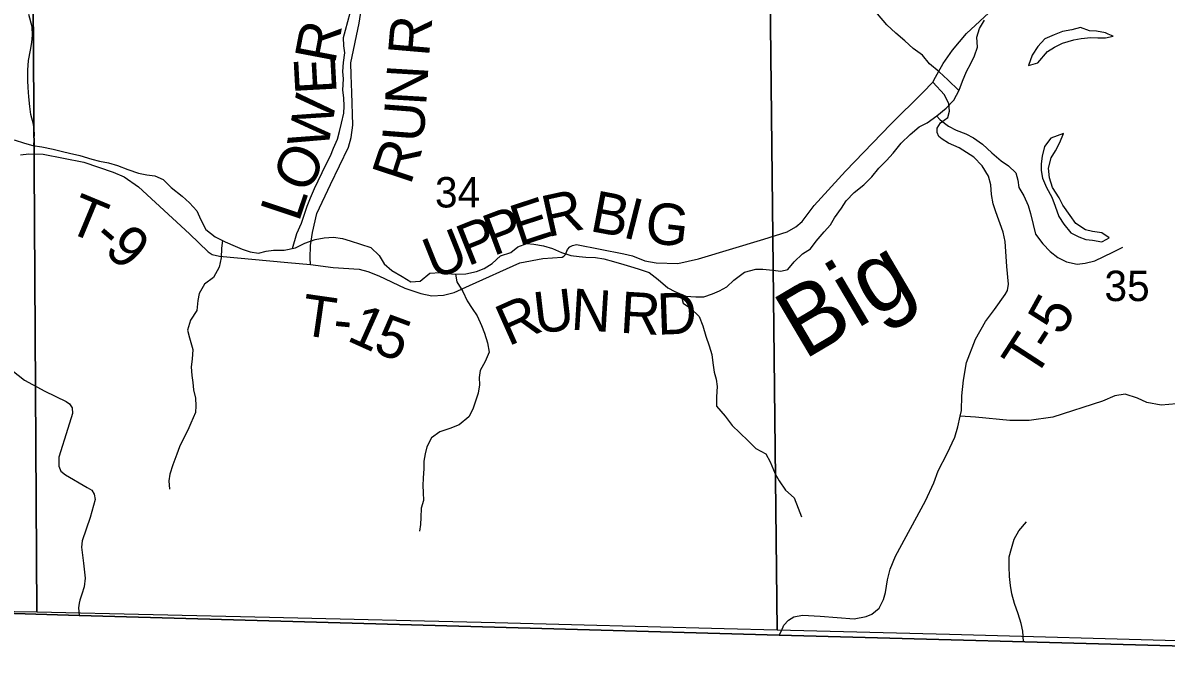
# Model space of a CAD drawing. Extents: x 2043100 to 2470832, y 443715 to 810583.
# Drawn here: x 2241808 to 2250111, y 578319 to 583005 of the extents above; entities that cross this region are included whole.
import ezdxf

# ---------------------------------------------------------------- set-up
doc = ezdxf.new("R2010")
doc.units = 0
for name, color, linetype in [('GM_X_Adjacent_County', 7, 'Continuous'), ('GM_X_County', 7, 'Continuous'), ('GM_X_County_Road', 7, 'Continuous'), ('GM_X_Minor_Lake', 7, 'Continuous'), ('GM_X_Minor_River', 7, 'Continuous'), ('GM_X_Minor_River_Text', 7, 'Continuous'), ('GM_X_Section', 7, 'Continuous'), ('GM_X_Section_Text', 7, 'Continuous'), ('GM_X_Township', 7, 'Continuous'), ('GM_X_Township_Road', 7, 'Continuous'), ('GM_X_Township_Road_Text', 7, 'Continuous')]:
    doc.layers.add(name, color=color, linetype=linetype)

msp = doc.modelspace()

# ---------------------------------------------------------------- linework, layer by layer
at = {"layer": 'GM_X_Adjacent_County'}
msp.add_lwpolyline([(2216579.5, 579557.9), (2223507.5, 579310.4), (2225427.7, 579241.8), (2226568.4, 579203.4), (2228315.1, 579144.7), (2231348.6, 579042.7), (2232125.7, 579016.6), (2234047.9, 578951.9), (2239312.3, 578790.5), (2242217.7, 578701.5), (2247300.8, 578559.2), (2250333.8, 578477), (2253742.5, 578404.8), (2256042.8, 578356.1), (2257797.2, 578318.9), (2257785.1, 579400.1), (2257700.8, 586916.3), (2257667, 589930.8), (2257605.5, 595412.8), (2257611.2, 601163.6)], dxfattribs=at)
at = {"layer": 'GM_X_County'}
msp.add_lwpolyline([(2257611.2, 601163.6), (2257605.5, 595412.8), (2257667, 589930.8), (2257700.8, 586916.3), (2257785.1, 579400.1), (2257797.2, 578318.9), (2256042.8, 578356.1), (2253742.5, 578404.8), (2250333.8, 578477), (2247300.8, 578559.2), (2242217.7, 578701.5), (2239312.3, 578790.5), (2234047.9, 578951.9), (2232125.7, 579016.6), (2231348.6, 579042.7), (2228315.1, 579144.7), (2226568.4, 579203.4), (2225427.7, 579241.8), (2225441.5, 581717.3), (2225483.5, 589244.8), (2225499.1, 592053.4), (2225505.3, 593158.4), (2225533.1, 595536.5), (2225566.1, 598355.5)], dxfattribs=at)
at = {"layer": 'GM_X_County_Road'}
msp.add_lwpolyline([(2241680.7, 580520), (2241820.6, 580409.7), (2241966.5, 580329.5), (2242122.4, 580255.3), (2242146.4, 580239.2), (2242166.4, 580209.2), (2242168.3, 580167.1), (2242134.2, 580059), (2242070, 579850.9), (2242067.9, 579810.8), (2242067.9, 579784.8), (2242083.9, 579748.8), (2242117.8, 579722.7), (2242275.7, 579630.4), (2242307.7, 579610.4), (2242325.7, 579582.3), (2242331.7, 579542.3), (2242297.5, 579412.2), (2242239.3, 579244.1), (2242233.3, 579198), (2242247.1, 579081.9), (2242261, 578971.7), (2242253, 578909.7), (2242236.9, 578855.6), (2242220.8, 578811.6), (2242216.8, 578791.6), (2242210.8, 578757.5), (2242217.7, 578701.5)], dxfattribs=at)
at = {"layer": 'GM_X_Minor_Lake'}
for points in [[(2249690.6, 582922.9), (2249670.7, 582931.7), (2249604.6, 582945.5), (2249554.6, 582947.4), (2249488.6, 582971.2), (2249426.6, 582953), (2249358.6, 582942.8), (2249298.7, 582916.6), (2249228.8, 582888.4), (2249179, 582832.2), (2249137.1, 582770), (2249111.3, 582695.9)], [(2249111.3, 582695.9), (2249179.3, 582714.1), (2249249.1, 582796.4), (2249301, 582828.5), (2249356.9, 582856.7), (2249440.8, 582881), (2249492.8, 582891.2), (2249564.8, 582897.4), (2249614.8, 582895.5), (2249670.8, 582895.7), (2249724.8, 582907.8), (2249690.6, 582922.9)], [(2249364.8, 582202.4), (2249272.9, 582168.2), (2249227.1, 582108), (2249211.3, 582035.9), (2249203.4, 581981.9), (2249203.6, 581931.8), (2249211.7, 581877.8), (2249241.9, 581807.9), (2249280.1, 581738), (2249304.3, 581674), (2249332.5, 581598.1), (2249366.7, 581542.2), (2249418.9, 581480.3), (2249477, 581450.4), (2249527, 581432.6), (2249577, 581426.7), (2249643.1, 581414.9), (2249680.4, 581434.4)], [(2249680.4, 581434.4), (2249697, 581443.1), (2249642.9, 581480.9), (2249576.9, 581488.8), (2249524.8, 581502.6), (2249454.7, 581548.4), (2249414.5, 581606.3), (2249360.3, 581680.2), (2249334.1, 581734.1), (2249285.9, 581810), (2249263.7, 581880), (2249255.5, 581950), (2249275.3, 582024.1), (2249307.2, 582074.2), (2249339, 582136.3), (2249364.8, 582202.4)]]:
    msp.add_lwpolyline(points, dxfattribs=at)
at = {"layer": 'GM_X_Minor_River'}
for points in [[(2241887.8, 582113), (2241892.5, 582200.1), (2241884.3, 582268.2), (2241866.1, 582340.1), (2241857.9, 582398.1), (2241851.7, 582468.2), (2241845.5, 582536.2), (2241843.3, 582586.2), (2241843.1, 582660.2), (2241848.9, 582730.3), (2241862.7, 582806.3), (2241872.5, 582862.4), (2241878.4, 582916.4), (2241874.2, 582976.5), (2241852, 583064.4)], [(2243136.5, 581503.5), (2243204.7, 581451.7), (2243276.8, 581413.9), (2243348.9, 581382.1), (2243400.9, 581362.2), (2243459, 581342.4), (2243519, 581332.6), (2243575, 581346.8), (2243629, 581352.9), (2243705, 581353.2), (2243786.9, 581371.4), (2243854.8, 581405.6), (2243930.8, 581431.9), (2243996.7, 581444.1), (2244064.7, 581448.3), (2244128.8, 581438.5), (2244184.8, 581420.6), (2244260.9, 581396.8), (2244335, 581373), (2244395.1, 581315.2), (2244431.3, 581255.3), (2244487.4, 581205.4), (2244561.6, 581161.6), (2244625.7, 581123.8), (2244693.7, 581130), (2244763.5, 581188.2), (2244839.5, 581192.5), (2244889.5, 581184.6), (2244949.5, 581178.8), (2245025.5, 581183), (2245101.5, 581199.2), (2245157.4, 581221.4), (2245215.3, 581257.6), (2245277.2, 581311.8), (2245351.1, 581336.1), (2245403, 581378.2), (2245466.9, 581402.4), (2245518.9, 581398.6), (2245589, 581384.8), (2245655, 581365), (2245719.1, 581337.2), (2245787.2, 581315.3), (2245847.2, 581307.5), (2245897.2, 581303.7), (2245967.2, 581299.9), (2246027.3, 581290.1), (2246097.3, 581272.2), (2246171.4, 581250.5), (2246221.4, 581234.6), (2246275.5, 581218.8), (2246355.6, 581191), (2246421.7, 581141.2), (2246491.9, 581081.3), (2246542, 581053.5), (2246622.1, 581019.7), (2246694.1, 581015.9), (2246754.1, 581016.1), (2246816, 581036.3), (2246868, 581058.5), (2246919.9, 581086.6), (2246971.8, 581136.8), (2247049.6, 581193.1), (2247131.5, 581215.3), (2247181.5, 581215.5), (2247253.6, 581207.7), (2247311.6, 581201.8), (2247363.5, 581214), (2247409.4, 581268.2), (2247469.2, 581328.4), (2247529.1, 581362.6), (2247569, 581418.7), (2247626.8, 581486.9), (2247672.6, 581537.1), (2247702.5, 581589.2), (2247752.3, 581659.4), (2247788.1, 581711.5), (2247844, 581771.7), (2247915.8, 581827.9), (2247973.6, 581886.2), (2248023.5, 581948.3), (2248079.3, 582004.5), (2248127.2, 582058.7), (2248186.9, 582130.9), (2248252.8, 582195.1), (2248316.6, 582249.3), (2248374.5, 582277.5), (2248444.4, 582329.8), (2248512.2, 582384), (2248568.1, 582442.2), (2248607.8, 582516.3), (2248631.7, 582580.4), (2248661.5, 582652.6), (2248693.3, 582708.7), (2248719.1, 582764.8), (2248741, 582828.9), (2248734.7, 582900.9), (2248754.6, 582963), (2248792.4, 583025.1)], [(2243767.2, 581367), (2243798.6, 581475.5), (2243832.4, 581549.6), (2243848.3, 581601.7), (2243872.1, 581673.8), (2243895.9, 581733.9), (2243925.7, 581802), (2243951.5, 581858.1), (2244011.2, 581978.4), (2244043, 582038.5), (2244064.9, 582094.6), (2244092.7, 582160.7), (2244108.5, 582214.8), (2244122.3, 582276.8), (2244138.1, 582348.9), (2244142, 582398.9), (2244137.8, 582461), (2244131.7, 582517), (2244135.4, 582597), (2244131.3, 582651), (2244137.1, 582717.1), (2244144.9, 582787.1), (2244138.7, 582837.2), (2244136.6, 582897.2), (2244150.4, 582951.2), (2244186, 583077.4)], [(2248606.3, 582513.4), (2248525.6, 582590.1), (2248463.5, 582650), (2248393.3, 582707.8), (2248341.1, 582769.7), (2248273, 582817.5), (2248212.8, 582873.3), (2248148.6, 582929.2), (2248082.5, 582991), (2248014.2, 583070.8)], [(2248442.5, 582328.3), (2248470.5, 582299.8), (2248530.6, 582254), (2248584.7, 582226.1), (2248654.8, 582198.3), (2248710.9, 582170.5), (2248777, 582122.7), (2248845.2, 582060.8), (2248913.3, 582003), (2248965.4, 581967.1), (2249019.6, 581915.3), (2249033.7, 581863.3), (2249041.9, 581809.3), (2249076.1, 581747.4), (2249108.3, 581679.4), (2249124.5, 581619.5), (2249144.7, 581539.5), (2249160.9, 581469.5), (2249215.1, 581399.6), (2249269.3, 581343.8), (2249323.4, 581301.9), (2249387.5, 581270.1), (2249463.5, 581252.3), (2249523.5, 581258.5), (2249593.5, 581276.7), (2249659.4, 581306.9), (2249723.3, 581339.1), (2249797.2, 581375.3)], [(2241744.6, 582155.7), (2241820.7, 582129.9), (2241880.7, 582114.1), (2241944.7, 582104.3), (2242028.8, 582088.5), (2242094.8, 582070.7), (2242146.9, 582058.8), (2242220.9, 582041), (2242309, 582015.3), (2242365, 582001.5), (2242429.1, 581987.7), (2242495.1, 581969.8), (2242571.2, 581940), (2242647.3, 581912.3), (2242707.4, 581900.4), (2242765.4, 581894.6), (2242827.5, 581866.8), (2242885.6, 581808.9), (2242963.8, 581745.1), (2243018, 581697.3), (2243072.1, 581639.4), (2243100.3, 581573.4), (2243136.5, 581503.5)], [(2243257.2, 581424.2), (2243250.9, 581367.8), (2243249.1, 581297.8), (2243233.3, 581231.7), (2243191.5, 581155.5), (2243127.7, 581107.3), (2243087.9, 581039.2), (2243078, 580989.1), (2243070.2, 580917), (2243024.4, 580844.9), (2243004.6, 580772.8), (2243016.8, 580716.8), (2243041, 580632.8), (2243037.2, 580562.8), (2243029.4, 580506.7), (2243035.6, 580442.7), (2243041.7, 580392.7), (2243047.9, 580338.7), (2243062, 580278.7), (2243064.2, 580224.7), (2243062.3, 580174.7), (2243028.6, 580098.5), (2243004.7, 580046.4), (2242976.9, 579992.3), (2242945, 579926.2), (2242925.2, 579872.1), (2242897.4, 579796), (2242875.6, 579727.9), (2242867.8, 579677.8), (2242871.9, 579617.8)], [(2244949.5, 581178.8), (2244959.7, 581124.8), (2245003.9, 581052.9), (2245034.1, 580986.9), (2245070.3, 580931), (2245106.4, 580877.1), (2245138.6, 580807.2), (2245160.8, 580751.2), (2245183, 580681.2), (2245193.2, 580613.2), (2245165.4, 580545.1), (2245129.6, 580481), (2245121.7, 580428.9), (2245123.9, 580376.9), (2245114, 580314.9), (2245092.2, 580250.8), (2245076.4, 580198.7), (2245046.5, 580142.6), (2244976.7, 580086.3), (2244908.8, 580058.1), (2244834.8, 580033.9), (2244775, 579991.7), (2244741.1, 579925.5), (2244729.3, 579875.5), (2244719.4, 579821.4), (2244719.6, 579767.4), (2244715.8, 579699.4), (2244711.9, 579645.3), (2244714.1, 579595.3), (2244716.3, 579535.3), (2244700.4, 579481.2), (2244698.6, 579413.2), (2244694.7, 579363.1), (2244688.9, 579313.1)], [(2246585.7, 581035), (2246604.2, 580969.6), (2246656.3, 580931.8), (2246718.5, 580871.9), (2246746.7, 580804), (2246766.9, 580730), (2246791.1, 580660), (2246811.3, 580596.1), (2246817.5, 580536), (2246827.7, 580468), (2246843.8, 580416.1), (2246850, 580364.1), (2246846.2, 580290), (2246846.4, 580220), (2246908.6, 580148.1), (2246958.8, 580080.2), (2247015, 580028.4), (2247075.1, 579970.5), (2247131.3, 579912.7), (2247203.4, 579874.9), (2247235.6, 579817), (2247271.8, 579731), (2247300, 579679.1), (2247346.2, 579611.2), (2247408.3, 579555.3), (2247438.5, 579481.4), (2247462.7, 579417.4)], [(2249075.3, 578512.4), (2249069.2, 578587.8), (2249057, 578643.8), (2249036.8, 578713.8), (2249008.6, 578787.7), (2248990.4, 578857.7), (2248980.2, 578919.7), (2248974, 578983.7), (2248971.8, 579057.8), (2248971.6, 579127.8), (2248987.5, 579187.9), (2249007.3, 579256), (2249041.1, 579316.1), (2249096.9, 579380.3)]]:
    msp.add_lwpolyline(points, dxfattribs=at)
at = {"layer": 'GM_X_Section'}
for points in [[(2241878.2, 583993.2), (2241909, 578725.1), (2241746.8, 578728.9), (2240061.7, 578773.6), (2238390.7, 578834.9), (2236781.3, 578893.8), (2236703.2, 578896.7), (2236644.8, 584122.9)], [(2247227.5, 583868.8), (2247286.4, 578594.9), (2246900.7, 578604.8), (2245237.8, 578647.5), (2243598.8, 578685.7), (2241909, 578725.1), (2241878.2, 583993.2)], [(2252475, 583760), (2252493.4, 578457.9), (2252149, 578464.8), (2250278.2, 578513.6), (2248537.8, 578562.8), (2247286.4, 578594.9), (2247227.5, 583868.8)]]:
    msp.add_lwpolyline(points, close=True, dxfattribs=at)
at = {"layer": 'GM_X_Township'}
msp.add_lwpolyline([(2257611.2, 601163.6), (2257605.5, 595412.8), (2257667, 589930.8), (2257700.8, 586916.3), (2257785.1, 579400.1), (2257797.2, 578318.9), (2256042.8, 578356.1), (2253742.5, 578404.8), (2250333.8, 578477), (2247300.8, 578559.2), (2242217.7, 578701.5), (2239312.3, 578790.5), (2234047.9, 578951.9), (2232125.7, 579016.6), (2231348.6, 579042.7), (2228315.1, 579144.7), (2226568.4, 579203.4), (2225427.7, 579241.8), (2225441.5, 581717.3), (2225483.5, 589244.8), (2225499.1, 592053.4), (2225505.3, 593158.4), (2225533.1, 595536.5), (2225566.1, 598355.5)], dxfattribs=at)
at = {"layer": 'GM_X_Township_Road'}
for points in [[(2241790.1, 582046), (2241852.1, 582054.3), (2241956.1, 582050.9), (2242250.4, 581992.5), (2242462.7, 581921.6), (2242542.9, 581886.1), (2242647.3, 581814.6), (2243019, 581472.4), (2243153.7, 581341), (2243183.8, 581323.1), (2243235.8, 581311.4), (2243732, 581264.2), (2243896.1, 581251.1), (2243893.8, 581297.1), (2243897.4, 581387.2), (2243910.9, 581483.4), (2243942.1, 581619.7), (2244041, 581830.5), (2244173.6, 582101.5), (2244193.2, 582171.6), (2244204.8, 582261.8), (2244197.5, 582500), (2244190.9, 582624.1), (2244190.4, 582714.1), (2244250.9, 583002.8), (2244269, 583127.5)], [(2248615.3, 580148.7), (2248625.1, 580190.8), (2248626.5, 580296.9), (2248640, 580409.1), (2248661.3, 580539.3), (2248726.4, 580707.9), (2248797.7, 580836.4), (2248863.3, 580922.8), (2248942.7, 581031.4), (2248958.5, 581061.5), (2248966.3, 581107.6), (2248953.6, 581235.7), (2248940.7, 581417.8), (2248926.3, 581483.7), (2248873.6, 581631.6), (2248855.3, 581691.5), (2248842.9, 581757.5), (2248836.6, 581827.5), (2248820.2, 581891.5), (2248773.8, 581965.3), (2248713.5, 582029), (2248607.2, 582096.5), (2248529, 582132.1), (2248484.8, 582159.9), (2248460.7, 582179.7), (2248446.6, 582207.7), (2248448.4, 582239.7), (2248472.2, 582277.9), (2248526, 582316.3), (2248537.8, 582364.4), (2248533.5, 582416.4), (2248501.2, 582482.3), (2248416.7, 582573.9), (2248434.5, 582610), (2248492, 582708.4), (2248559.5, 582806.9), (2248660.8, 582927.6), (2248853.9, 583106.8)], [(2243896.1, 581251.1), (2244062.2, 581228), (2244250.2, 581215.1), (2244312.3, 581199.4), (2244392.5, 581167.8), (2244580.9, 581078.8), (2244697.1, 581039.4), (2244777.2, 581021.9), (2244863.1, 581028.4), (2244939, 581046.8), (2245050.7, 581097.5), (2245415.9, 581261.7), (2245583.7, 581292.7), (2245725.6, 581303.5), (2245737.6, 581309.6), (2245747.5, 581321.6), (2245763.3, 581359.8), (2245779.2, 581377.9), (2245799.2, 581388), (2245829.1, 581394.2), (2246171.4, 581328), (2246235.5, 581312.4), (2246325.7, 581276.8), (2246407.8, 581261.3), (2246563.8, 581256.2), (2246713.6, 581291.1), (2247188.8, 581433.9), (2247358.5, 581486.9), (2247420.3, 581523.3), (2247468.1, 581561.6), (2247553.5, 581678.2), (2247782.1, 581927.7), (2248110.3, 582267.9), (2248343.1, 582499.4), (2248416.7, 582573.9)], [(2250186.7, 580237.7), (2250074.7, 580229), (2249970.7, 580248.5), (2249902.5, 580278.1), (2249812.4, 580307.6), (2249738.4, 580295.2), (2249648.7, 580256.6), (2249287.3, 580142.5), (2249115.4, 580117.5), (2248975.4, 580116.7), (2248725.3, 580141.3), (2248615.3, 580148.7)], [(2247300.8, 578559.2), (2247317.6, 578589.9), (2247333.4, 578630), (2247367.2, 578668.2), (2247407, 578690.5), (2247469, 578702.8), (2247597, 578695.6), (2247845.1, 578676.9), (2247933, 578693.5), (2247972.9, 578709.7), (2248026.6, 578754), (2248058.3, 578816.3), (2248072, 578868.4), (2248087.6, 578960.6), (2248107.2, 579036.8), (2248144.7, 579133.1), (2248362.5, 579534.7), (2248423.9, 579665.2), (2248455.4, 579751.4), (2248520.7, 579877.9), (2248576.1, 579996.4), (2248597.7, 580070.5), (2248615.3, 580148.7)]]:
    msp.add_lwpolyline(points, dxfattribs=at)

# ---------------------------------------------------------------- texts
at = {"layer": 'GM_X_Minor_River_Text'}
msp.add_text('Big', height=499.98, rotation=30.61256, dxfattribs=at).set_placement((2247479.6, 580553.3))
at = {"layer": 'GM_X_Section_Text'}
for s, p in [('34', (2244800.6, 581664)), ('35', (2249662.6, 580984.2))]:
    msp.add_text(s, height=220.83, rotation=0.00001, dxfattribs=at).set_placement(p)
at = {"layer": 'GM_X_Township_Road_Text'}
for s, rotation, p in [('R', 85.10345, (2244757.7, 582754.1)), ('R', 79.21515, (2244074.2, 582699.4)), ('E', 93.05959, (2244087.5, 582494.4)), ('N', 86.58309, (2244736.4, 582400.4)), ('W', 79.66773, (2244020.3, 582076.1)), ('U', 85.53996, (2244715.4, 582131.2)), ('R', 71.73907, (2244622.7, 581820.2)), ('O', 64.27885, (2243878.5, 581754.9)), ('R', 12.48647, (2245616.6, 581447.2)), ('B', 349.28252, (2245917.5, 581494.4)), ('T', 337.46882, (2242112, 581495.6)), ('L', 71.41055, (2243810.7, 581551.3)), ('E', 18.10697, (2245410.8, 581379.5)), ('I', 345.77255, (2246154.8, 581449.6)), ('G', 353.32936, (2246316.7, 581411.5)), ('P', 20.5705, (2245224.5, 581309.5)), ('P', 21.75729, (2245038.1, 581235.1)), ('-', 319.45882, (2242298.1, 581422.6)), ('9', 317.48093, (2242389.7, 581344.3)), ('U', 21.87785, (2244793.2, 581136.8)), ('T', 351.77778, (2243816.6, 580740.9)), ('U', 6.59725, (2245534.7, 580747.3)), ('N', 356.46434, (2245783, 580777.2)), ('R', 356.56402, (2246139.9, 580754.9)), ('D', 2.04415, (2246417.1, 580739.8)), ('5', 61.069, (2249354.1, 580722.4)), ('R', 23.99142, (2245332.8, 580653.4)), ('1', 335.78388, (2244151.8, 580701.8)), ('5', 339.78943, (2244341.5, 580617.3)), ('-', 354.4992, (2244054.1, 580706.9)), ('T', 57.02194, (2249153.5, 580411.1)), ('-', 57.2121, (2249276.2, 580600.2))]:
    msp.add_text(s, height=300, rotation=rotation, dxfattribs=at).set_placement(p)

doc.saveas('drawing.dxf')
